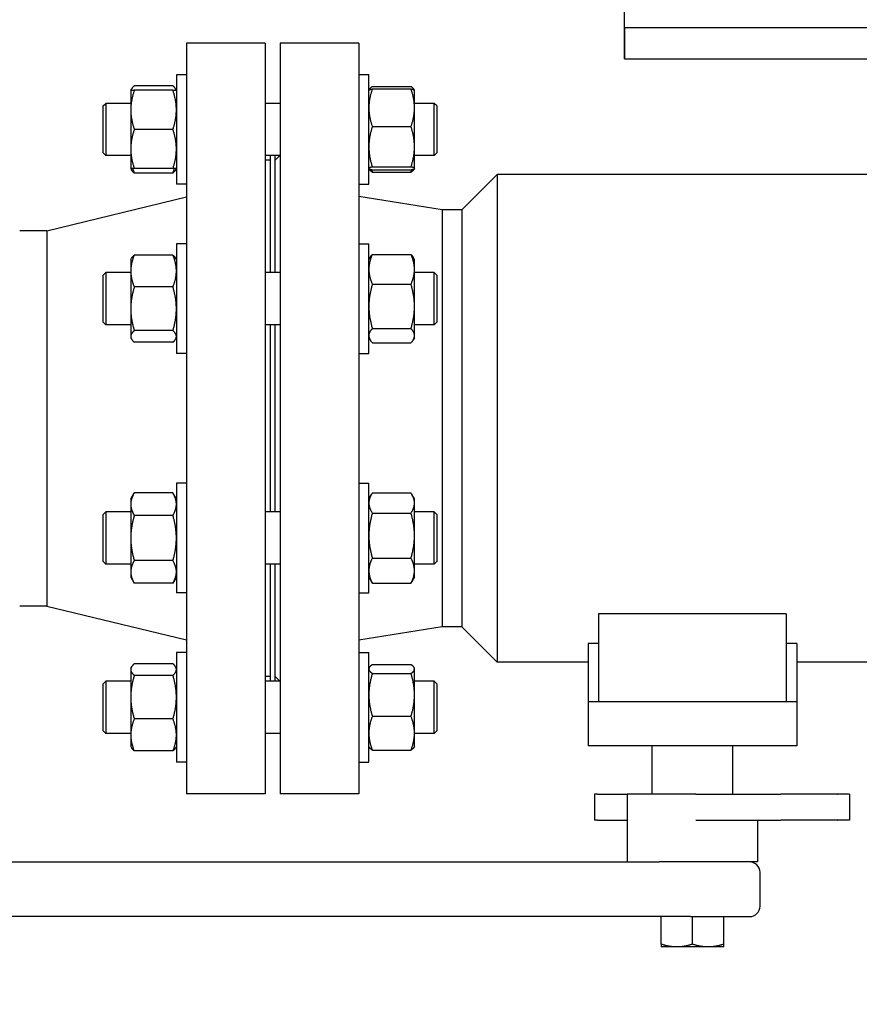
# Model space of a CAD drawing. Header units: inches. Extents: x 24 to 1128, y -69 to 748.
# Tile 293 of 656: x 359 to 369, y 577 to 589. Entities that reach past the tile are written whole.
import ezdxf

# ---------------------------------------------------------------- set-up
doc = ezdxf.new("R2010")
doc.units = ezdxf.units.IN
doc.header["$LTSCALE"] = 32
doc.header["$MEASUREMENT"] = 0
doc.layers.add('Dimension (ANSI)', color=7, linetype='Continuous', lineweight=25)
doc.layers.add('Visible (ANSI)', color=7, linetype='Continuous', lineweight=30)
doc.styles.add('Note Text (ANSI)', font='tahoma.ttf')
doc.dimstyles.new('SB Fraction-16 (ANSI)', dxfattribs={"dimscale": 32, "dimtxt": 0.125, "dimasz": 0.098425, "dimexe": 0.125, "dimexo": 0.0625, "dimgap": 0.031496, "dimtad": 0, "dimtih": 1, "dimtoh": 1, "dimdec": 4, "dimrnd": 1e-08, "dimzin": 0, "dimdsep": 46, "dimlunit": 5, "dimtxsty": 'Note Text (ANSI)', "dimcen": 0.09, "dimdle": 0.393701, "dimclrd": 256, "dimclre": 256, "dimclrt": 256, "dimadec": 0, "dimazin": 3, "dimtfac": 0.96, "dimtofl": 0, "dimtmove": 0, "dimatfit": 3, "dimfxl": 1, "dimfrac": 2, "dimtolj": 1, "dimtzin": 12, "dimlwd": -1, "dimlwe": -1, "dimarcsym": 0})

# ---------------------------------------------------------------- blocks, each defined once
blk = doc.blocks.new('*D18')
at = {"layer": 'Defpoints', "color": 0, "transparency": 16777216}
for p in [(468.781, 692.669), (316.974, 544.669), (468.781, 544.669)]:
    blk.add_point(p, dxfattribs=at)
at = {"layer": 'Dimension (ANSI)', "transparency": 16777216}
for p, q in [((466.781, 692.669), (312.974, 692.669)), ((316.974, 689.519), (316.974, 626.768)), ((316.974, 547.818), (316.974, 620.569)), ((466.781, 544.669), (312.974, 544.669))]:
    blk.add_line(p, q, dxfattribs=at)
for points in [[(316.449, 689.519), (317.499, 689.519), (316.974, 692.669)], [(316.449, 547.818), (317.499, 547.818), (316.974, 544.669)]]:
    blk.add_solid(points, dxfattribs=at)
at = {"layer": 'Dimension (ANSI)', "transparency": 16777216, "insert": (312.872, 625.76), "char_height": 4, "attachment_point": 1, "style": 'Note Text (ANSI)'}
blk.add_mtext('\\A1;148', dxfattribs=at)

msp = doc.modelspace()

# ---------------------------------------------------------------- linework, layer by layer
at = {"layer": 'Visible (ANSI)'}
for p, q in [((366.46813, 588.04353), (366.46813, 609.41853)), ((366.46813, 588.41853), (366.46813, 588.04353)), ((366.46813, 588.41853), (379.96813, 588.41853)), ((361.21813, 588.23103), (361.21813, 579.23103)), ((362.15813, 588.23103), (361.21813, 588.23103)), ((362.15813, 588.23103), (362.15813, 579.23103)), ((362.34063, 588.23103), (362.34063, 579.23103)), ((363.28063, 588.23103), (362.34063, 588.23103)), ((363.28063, 588.23103), (363.28063, 579.23103)), ((366.46813, 588.04353), (379.96813, 588.04353)), ((361.09613, 587.85183), (361.09613, 586.53933)), ((361.21813, 587.85183), (361.09613, 587.85183)), ((363.28063, 587.85228), (363.40263, 587.85228)), ((363.40263, 586.53978), (363.40263, 587.85228)), ((360.54913, 587.66433), (360.55868, 587.68086)), ((361.05427, 587.7184), (360.591, 587.7184)), ((361.09613, 587.66433), (361.08659, 587.68086)), ((363.4445, 587.7089), (363.90777, 587.7089)), ((363.4445, 587.68077), (363.90777, 587.68077)), ((360.54913, 587.66433), (360.54913, 587.42995)), ((361.05427, 587.66433), (360.591, 587.66433)), ((363.40263, 587.66478), (363.40316, 587.6657)), ((363.40373, 587.6665), (363.4081, 587.67407)), ((363.94854, 587.6665), (363.94417, 587.67407)), ((363.94963, 587.66478), (363.9491, 587.6657)), ((363.94963, 587.45531), (363.94963, 587.66478)), ((360.21813, 587.47678), (360.24943, 587.50808)), ((360.21813, 586.91438), (360.21813, 587.47678)), ((360.24943, 587.50808), (360.24943, 586.88308)), ((360.54913, 587.50808), (360.24943, 587.50808)), ((362.34063, 587.50808), (362.15813, 587.50808)), ((364.18683, 587.50808), (363.94963, 587.50808)), ((363.94963, 586.98747), (363.94963, 587.45531)), ((364.18683, 586.88308), (364.18683, 587.50808)), ((364.21813, 587.47678), (364.18683, 587.50808)), ((364.21813, 587.47678), (364.21813, 586.91438)), ((360.54913, 587.42995), (360.54913, 586.9612)), ((363.4445, 587.22984), (363.90777, 587.22984)), ((361.05427, 587.19558), (360.591, 587.19558)), ((363.94963, 586.7282), (363.94963, 586.98747)), ((360.21813, 586.91438), (360.24943, 586.88308)), ((360.54913, 586.88308), (360.24943, 586.88308)), ((360.54913, 586.9612), (360.54913, 586.72683)), ((362.34063, 586.88308), (362.15813, 586.88308)), ((362.21813, 586.88308), (362.21813, 585.47859)), ((362.28063, 585.47859), (362.28063, 586.88308)), ((362.28063, 586.82603), (362.33768, 586.88308)), ((364.18683, 586.88308), (363.94963, 586.88308)), ((364.21813, 586.91438), (364.18683, 586.88308)), ((362.21813, 586.82603), (362.15813, 586.82603)), ((363.4445, 586.7451), (363.90777, 586.7451)), ((360.54913, 586.72683), (360.55868, 586.71029)), ((361.05427, 586.72683), (360.591, 586.72683)), ((361.05427, 586.67276), (360.591, 586.67276)), ((361.09613, 586.72683), (361.08659, 586.71029)), ((363.40263, 586.72728), (363.40316, 586.72636)), ((363.40263, 586.7271), (363.4081, 586.71764)), ((363.4445, 586.71129), (363.90777, 586.71129)), ((363.4445, 586.6828), (363.90777, 586.6828)), ((363.94963, 586.7271), (363.94417, 586.71764)), ((363.94963, 586.72728), (363.9491, 586.72636)), ((363.94963, 586.72728), (363.94963, 586.7282)), ((363.94963, 586.7271), (363.94963, 586.72728)), ((364.51663, 586.23103), (364.94063, 586.65503)), ((364.94063, 586.65503), (364.94063, 580.80703)), ((370.15863, 586.65503), (364.94063, 586.65503)), ((361.21813, 586.53933), (361.09613, 586.53933)), ((363.28063, 586.53978), (363.40263, 586.53978)), ((359.5448, 585.98103), (361.21813, 586.38603)), ((364.28063, 586.23103), (363.28063, 586.38941)), ((364.28063, 586.23103), (364.28063, 581.23103)), ((364.51663, 586.23103), (364.28063, 586.23103)), ((364.51663, 586.23103), (364.51663, 581.23103)), ((359.5448, 585.98103), (359.21813, 585.98103)), ((359.5448, 585.98103), (359.5448, 581.48103)), ((361.09613, 585.82234), (361.09613, 584.50984)), ((361.21813, 585.82234), (361.09613, 585.82234)), ((363.28063, 585.82271), (363.40263, 585.82271)), ((363.40263, 584.51021), (363.40263, 585.82271)), ((361.05427, 585.68892), (360.591, 585.68892)), ((363.4445, 585.69701), (363.90777, 585.69701)), ((360.54913, 585.63484), (360.55868, 585.65138)), ((360.54913, 585.63484), (360.54913, 585.49755)), ((361.09613, 585.63484), (361.08659, 585.65138)), ((363.40263, 585.63521), (363.41752, 585.66099)), ((363.94963, 585.63521), (363.93475, 585.66099)), ((363.94963, 585.51797), (363.94963, 585.63521)), ((360.21813, 585.44729), (360.24943, 585.47859)), ((360.21813, 584.88489), (360.21813, 585.44729)), ((360.24943, 585.47859), (360.24943, 584.85359)), ((360.54913, 585.47859), (360.24943, 585.47859)), ((360.54913, 585.49755), (360.54913, 585.04477)), ((362.34063, 585.47859), (362.15813, 585.47859)), ((363.94963, 585.07366), (363.94963, 585.51797)), ((364.18683, 585.47859), (363.94963, 585.47859)), ((364.18683, 584.85359), (364.18683, 585.47859)), ((364.21813, 585.44729), (364.18683, 585.47859)), ((364.21813, 585.44729), (364.21813, 584.88489)), ((363.4445, 585.33893), (363.90777, 585.33893)), ((361.05427, 585.30618), (360.591, 585.30618)), ((360.54913, 585.04477), (360.54913, 584.71331)), ((363.94963, 584.72214), (363.94963, 585.07366)), ((360.21813, 584.88489), (360.24943, 584.85359)), ((360.54913, 584.85359), (360.24943, 584.85359)), ((362.34063, 584.85359), (362.15813, 584.85359)), ((362.21813, 584.85359), (362.21813, 582.60847)), ((362.28063, 582.60847), (362.28063, 584.85359)), ((364.18683, 584.85359), (363.94963, 584.85359)), ((364.21813, 584.88489), (364.18683, 584.85359)), ((361.05427, 584.78336), (360.591, 584.78336)), ((363.4445, 584.80838), (363.90777, 584.80838)), ((360.54913, 584.71331), (360.54913, 584.69734)), ((360.54913, 584.69734), (360.55868, 584.68081)), ((361.05427, 584.64327), (360.591, 584.64327)), ((361.09613, 584.69734), (361.08659, 584.68081)), ((363.40263, 584.69771), (363.41752, 584.67193)), ((363.4445, 584.6359), (363.90777, 584.6359)), ((363.94963, 584.69771), (363.93475, 584.67193)), ((363.94963, 584.69771), (363.94963, 584.72214)), ((361.21813, 584.50984), (361.09613, 584.50984)), ((363.28063, 584.51021), (363.40263, 584.51021)), ((361.09613, 582.95222), (361.09613, 581.63972)), ((361.21813, 582.95222), (361.09613, 582.95222)), ((363.28063, 582.95228), (363.40263, 582.95228)), ((363.40263, 581.63978), (363.40263, 582.95228)), ((360.54913, 582.76472), (360.591, 582.83723)), ((360.54913, 582.76472), (360.54913, 582.70192)), ((361.05427, 582.83723), (360.591, 582.83723)), ((361.09613, 582.76472), (361.05427, 582.83723)), ((363.40263, 582.76478), (363.43419, 582.81944)), ((363.4445, 582.83624), (363.90777, 582.83624)), ((363.94963, 582.76478), (363.91807, 582.81944)), ((363.94963, 582.71583), (363.94963, 582.76478)), ((360.21813, 582.57717), (360.24943, 582.60847)), ((360.24943, 582.60847), (360.24943, 581.98347)), ((360.54913, 582.60847), (360.24943, 582.60847)), ((360.54913, 582.70192), (360.54913, 582.29597)), ((362.34063, 582.60847), (362.15813, 582.60847)), ((363.94963, 582.32531), (363.94963, 582.71583)), ((364.18683, 582.60847), (363.94963, 582.60847)), ((364.18683, 581.98347), (364.18683, 582.60847)), ((364.21813, 582.57717), (364.18683, 582.60847)), ((360.21813, 582.01477), (360.21813, 582.57717)), ((361.05427, 582.5666), (360.591, 582.5666)), ((363.4445, 582.59542), (363.90777, 582.59542)), ((364.21813, 582.57717), (364.21813, 582.01477)), ((360.54913, 582.29597), (360.54913, 581.89002)), ((363.94963, 581.90551), (363.94963, 582.32531)), ((360.21813, 582.01477), (360.24943, 581.98347)), ((361.05427, 582.02533), (360.591, 582.02533)), ((363.4445, 582.05521), (363.90777, 582.05521)), ((364.21813, 582.01477), (364.18683, 581.98347)), ((360.54913, 581.98347), (360.24943, 581.98347)), ((362.34063, 581.98347), (362.15813, 581.98347)), ((362.21813, 581.98347), (362.21813, 580.57898)), ((362.28063, 580.57898), (362.28063, 581.98347)), ((364.18683, 581.98347), (363.94963, 581.98347)), ((363.94963, 581.82728), (363.94963, 581.90551)), ((360.54913, 581.89002), (360.54913, 581.82722)), ((360.54913, 581.82722), (360.591, 581.7547)), ((361.09613, 581.82722), (361.05427, 581.7547)), ((363.40263, 581.82728), (363.43419, 581.77262)), ((363.94963, 581.82728), (363.91807, 581.77262)), ((361.05427, 581.7547), (360.591, 581.7547)), ((363.4445, 581.75582), (363.90777, 581.75582)), ((361.21813, 581.63972), (361.09613, 581.63972)), ((363.28063, 581.63978), (363.40263, 581.63978)), ((359.5448, 581.48103), (359.21813, 581.48103)), ((359.5448, 581.48103), (361.21813, 581.07603)), ((368.40563, 581.38854), (366.15563, 581.38854)), ((366.15563, 581.38854), (366.15563, 580.33303)), ((368.40563, 581.38854), (368.40563, 580.33303)), ((364.28063, 581.23103), (363.28063, 581.07265)), ((364.51663, 581.23103), (364.28063, 581.23103)), ((364.51663, 581.23103), (364.94063, 580.80703)), ((366.15563, 581.03211), (366.03063, 581.03211)), ((366.03063, 581.03211), (366.03063, 580.33303)), ((368.53063, 581.03211), (368.40563, 581.03211)), ((368.53063, 581.03211), (368.53063, 580.33303)), ((361.09613, 580.92273), (361.09613, 579.61023)), ((361.21813, 580.92273), (361.09613, 580.92273)), ((363.28063, 580.92246), (363.40263, 580.92246)), ((363.40263, 579.60996), (363.40263, 580.92246)), ((360.54913, 580.73523), (360.55868, 580.75177)), ((360.54913, 580.73523), (360.54913, 580.71926)), ((360.54913, 580.71926), (360.54913, 580.3878)), ((361.05427, 580.7893), (360.591, 580.7893)), ((361.09613, 580.73523), (361.08659, 580.75177)), ((363.40263, 580.73496), (363.4081, 580.74442)), ((363.4445, 580.77926), (363.90777, 580.77926)), ((363.94963, 580.73496), (363.94417, 580.74442)), ((363.94963, 580.72568), (363.94963, 580.73496)), ((363.94963, 580.41558), (363.94963, 580.72568)), ((366.03063, 580.80703), (364.94063, 580.80703)), ((370.15863, 580.80703), (368.53063, 580.80703)), ((361.05427, 580.64921), (360.591, 580.64921)), ((362.21813, 580.63603), (362.15813, 580.63603)), ((362.28063, 580.63603), (362.33768, 580.57898)), ((363.4445, 580.6721), (363.90777, 580.6721)), ((360.21813, 580.54768), (360.24943, 580.57898)), ((360.21813, 579.98528), (360.21813, 580.54768)), ((360.24943, 580.57898), (360.24943, 579.95398)), ((360.54913, 580.57898), (360.24943, 580.57898)), ((362.34063, 580.57898), (362.15813, 580.57898)), ((364.18683, 580.57898), (363.94963, 580.57898)), ((364.18683, 579.95398), (364.18683, 580.57898)), ((364.21813, 580.54768), (364.18683, 580.57898)), ((364.21813, 580.54768), (364.21813, 579.98528)), ((360.54913, 580.3878), (360.54913, 579.93503)), ((363.94963, 579.9561), (363.94963, 580.41558)), ((366.03063, 580.33303), (366.03063, 579.80303)), ((368.53063, 580.33303), (366.03063, 580.33303)), ((368.53063, 580.33303), (368.53063, 579.80303)), ((361.05427, 580.12639), (360.591, 580.12639)), ((363.4445, 580.15905), (363.90777, 580.15905)), ((360.21813, 579.98528), (360.24943, 579.95398)), ((360.54913, 579.95398), (360.24943, 579.95398)), ((360.54913, 579.93503), (360.54913, 579.79773)), ((362.34063, 579.95398), (362.15813, 579.95398)), ((363.94963, 579.79746), (363.94963, 579.9561)), ((364.18683, 579.95398), (363.94963, 579.95398)), ((364.21813, 579.98528), (364.18683, 579.95398)), ((360.54913, 579.79773), (360.55868, 579.7812)), ((361.09613, 579.79773), (361.08659, 579.7812)), ((363.40263, 579.79746), (363.4081, 579.78799)), ((363.94963, 579.79746), (363.94417, 579.78799)), ((368.53063, 579.80303), (366.03063, 579.80303)), ((366.79763, 579.22603), (366.79763, 579.80303)), ((367.76363, 579.22603), (367.76363, 579.80303)), ((361.05427, 579.74366), (360.591, 579.74366)), ((363.4445, 579.75316), (363.90777, 579.75316)), ((361.21813, 579.61023), (361.09613, 579.61023)), ((363.28063, 579.60996), (363.40263, 579.60996)), ((362.15813, 579.23103), (361.21813, 579.23103)), ((363.28063, 579.23103), (362.34063, 579.23103)), ((366.14431, 579.22603), (366.1077, 579.22603)), ((366.1077, 579.22603), (366.1077, 578.91303)), ((366.14431, 579.22603), (366.46397, 579.22603)), ((366.46397, 579.22603), (366.49938, 579.22603)), ((367.32082, 579.22603), (366.49938, 579.22603)), ((366.49938, 579.22603), (366.49938, 578.41303)), ((367.32082, 579.22603), (367.41564, 579.22603)), ((367.41564, 579.22603), (368.34059, 579.22603)), ((369.01941, 579.22603), (368.34059, 579.22603)), ((369.01941, 579.22603), (369.02224, 579.22603)), ((369.16283, 579.22603), (369.02224, 579.22603)), ((369.16283, 579.22603), (369.16283, 578.91303)), ((366.14431, 578.91303), (366.1077, 578.91303)), ((366.14431, 578.91303), (366.46397, 578.91303)), ((366.46397, 578.91303), (366.49938, 578.91303)), ((367.32082, 578.91303), (367.41564, 578.91303)), ((367.41564, 578.91303), (368.34059, 578.91303)), ((368.06188, 578.91303), (368.06188, 578.41303)), ((369.01941, 578.91303), (368.34059, 578.91303)), ((369.01941, 578.91303), (369.02224, 578.91303)), ((369.16283, 578.91303), (369.02224, 578.91303)), ((353.65258, 578.41303), (366.88353, 578.41303)), ((368.06188, 578.41303), (366.88353, 578.41303)), ((368.09063, 577.88203), (368.09063, 578.28803)), ((367.25901, 577.75703), (353.65258, 577.75703)), ((366.90563, 577.42652), (366.90563, 577.75703)), ((367.25901, 577.75703), (367.96563, 577.75703)), ((367.28063, 577.42652), (367.28063, 577.75703)), ((367.65563, 577.42652), (367.65563, 577.75703)), ((366.90563, 577.42652), (366.90563, 577.39303)), ((367.65563, 577.39303), (367.65563, 577.42652)), ((367.09313, 577.39303), (366.90563, 577.39303)), ((367.46813, 577.39303), (367.09313, 577.39303)), ((367.65563, 577.39303), (367.46813, 577.39303))]:
    msp.add_line(p, q, dxfattribs=at)
for centre, start, end in [((367.96563, 578.28803), 0, 90), ((367.96563, 577.88203), 270, 0)]:
    msp.add_arc(centre, 0.125, start, end, dxfattribs=at)
for points, weights in [([(360.591, 587.7184), (360.55881, 587.68954), (360.55147, 587.66433)], [1, 1.02892942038, 1.01375847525]), ([(361.0938, 587.66433), (361.08646, 587.68954), (361.05427, 587.7184)], [1.01375847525, 1.02892942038, 1]), ([(363.4445, 587.68077), (363.40263, 587.55994), (363.40263, 587.45531)], [1, 1.0379548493, 1]), ([(363.40316, 587.6657), (363.40721, 587.6727), (363.4445, 587.68077)], [1.00760249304, 1.03366983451, 1]), ([(363.4445, 587.7089), (363.41252, 587.68697), (363.40507, 587.6678)], [1, 1.02873856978, 1.01395672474]), ([(363.9472, 587.6678), (363.93975, 587.68697), (363.90777, 587.7089)], [1.01395672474, 1.02873856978, 1]), ([(363.90777, 587.68077), (363.94506, 587.6727), (363.9491, 587.6657)], [1, 1.03366983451, 1.00760249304]), ([(363.94963, 587.45531), (363.94963, 587.55994), (363.90777, 587.68077)], [1, 1.0379548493, 1]), ([(360.54913, 587.66433), (360.54913, 587.66433), (360.591, 587.66433)], [1, 1.0379548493, 1]), ([(360.591, 587.66433), (360.54913, 587.53873), (360.54913, 587.42995)], [1, 1.0379548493, 1]), ([(361.09613, 587.42995), (361.09613, 587.53873), (361.05427, 587.66433)], [1, 1.0379548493, 1]), ([(361.05427, 587.66433), (361.09613, 587.66433), (361.09613, 587.66433)], [1, 1.0379548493, 1]), ([(363.40263, 587.45531), (363.40263, 587.35067), (363.4445, 587.22984)], [1, 1.0379548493, 1]), ([(363.90777, 587.22984), (363.94963, 587.35067), (363.94963, 587.45531)], [1, 1.0379548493, 1]), ([(360.54913, 587.42995), (360.54913, 587.32118), (360.591, 587.19558)], [1, 1.0379548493, 1]), ([(361.05427, 587.19558), (361.09613, 587.32118), (361.09613, 587.42995)], [1, 1.0379548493, 1]), ([(363.4445, 587.22984), (363.40263, 587.09996), (363.40263, 586.98747)], [1, 1.0379548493, 1]), ([(363.94963, 586.98747), (363.94963, 587.09996), (363.90777, 587.22984)], [1, 1.0379548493, 1]), ([(360.591, 587.19558), (360.54913, 587.06998), (360.54913, 586.9612)], [1, 1.0379548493, 1]), ([(361.09613, 586.9612), (361.09613, 587.06998), (361.05427, 587.19558)], [1, 1.0379548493, 1]), ([(363.40263, 586.98747), (363.40263, 586.87499), (363.4445, 586.7451)], [1, 1.0379548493, 1]), ([(363.90777, 586.7451), (363.94963, 586.87499), (363.94963, 586.98747)], [1, 1.0379548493, 1]), ([(360.54913, 586.9612), (360.54913, 586.85243), (360.591, 586.72683)], [1, 1.0379548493, 1]), ([(361.05427, 586.72683), (361.09613, 586.85243), (361.09613, 586.9612)], [1, 1.0379548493, 1]), ([(363.4445, 586.7451), (363.40263, 586.73604), (363.40263, 586.7282)], [1, 1.0379548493, 1]), ([(363.94963, 586.7282), (363.94963, 586.73604), (363.90777, 586.7451)], [1, 1.0379548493, 1]), ([(360.591, 586.72683), (360.54913, 586.72683), (360.54913, 586.72683)], [1, 1.0379548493, 1]), ([(360.591, 586.67276), (360.56892, 586.69255), (360.55868, 586.71029)], [1, 1.01965956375, 1.01895290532]), ([(360.57143, 586.72683), (360.57961, 586.70067), (360.591, 586.67276)], [1.01477953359, 1.01005189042, 1]), ([(361.09613, 586.72683), (361.09613, 586.72683), (361.05427, 586.72683)], [1, 1.0379548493, 1]), ([(361.05427, 586.67276), (361.06566, 586.70067), (361.07383, 586.72683)], [1, 1.01005189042, 1.01477953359]), ([(361.08659, 586.71029), (361.07634, 586.69255), (361.05427, 586.67276)], [1.01895290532, 1.01965956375, 1]), ([(363.40263, 586.7282), (363.40263, 586.72035), (363.4445, 586.71129)], [1, 1.0379548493, 1]), ([(363.4445, 586.6828), (363.41753, 586.7013), (363.4081, 586.71764)], [1, 1.02412243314, 1.01758255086]), ([(363.43325, 586.71388), (363.43841, 586.69863), (363.4445, 586.6828)], [1.00918921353, 1.00534822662, 1]), ([(363.90777, 586.71129), (363.94963, 586.72035), (363.94963, 586.7282)], [1, 1.0379548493, 1]), ([(363.94417, 586.71764), (363.93473, 586.7013), (363.90777, 586.6828)], [1.01758255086, 1.02412243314, 1]), ([(363.90777, 586.6828), (363.91386, 586.69863), (363.91901, 586.71388)], [1, 1.00534822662, 1.00918921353]), ([(360.591, 585.68892), (360.54913, 585.58636), (360.54913, 585.49755)], [1, 1.0379548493, 1]), ([(360.55868, 585.65138), (360.56892, 585.66912), (360.591, 585.68892)], [1.01895290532, 1.01965956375, 1]), ([(361.09613, 585.49755), (361.09613, 585.58636), (361.05427, 585.68892)], [1, 1.0379548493, 1]), ([(361.05427, 585.68892), (361.07634, 585.66912), (361.08659, 585.65138)], [1, 1.01965956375, 1.01895290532]), ([(363.4445, 585.69701), (363.40263, 585.60106), (363.40263, 585.51797)], [1, 1.0379548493, 1]), ([(363.41752, 585.66099), (363.42745, 585.67818), (363.4445, 585.69701)], [1.01819328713, 1.01511984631, 1]), ([(363.90777, 585.69701), (363.92482, 585.67818), (363.93475, 585.66099)], [1, 1.01511984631, 1.01819328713]), ([(363.94963, 585.51797), (363.94963, 585.60106), (363.90777, 585.69701)], [1, 1.0379548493, 1]), ([(360.54913, 585.49755), (360.54913, 585.40874), (360.591, 585.30618)], [1, 1.0379548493, 1]), ([(361.05427, 585.30618), (361.09613, 585.40874), (361.09613, 585.49755)], [1, 1.0379548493, 1]), ([(363.40263, 585.51797), (363.40263, 585.43488), (363.4445, 585.33893)], [1, 1.0379548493, 1]), ([(363.90777, 585.33893), (363.94963, 585.43488), (363.94963, 585.51797)], [1, 1.0379548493, 1]), ([(363.4445, 585.33893), (363.40263, 585.19677), (363.40263, 585.07366)], [1, 1.0379548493, 1]), ([(363.94963, 585.07366), (363.94963, 585.19677), (363.90777, 585.33893)], [1, 1.0379548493, 1]), ([(360.591, 585.30618), (360.54913, 585.16609), (360.54913, 585.04477)], [1, 1.0379548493, 1]), ([(361.09613, 585.04477), (361.09613, 585.16609), (361.05427, 585.30618)], [1, 1.0379548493, 1]), ([(360.54913, 585.04477), (360.54913, 584.92345), (360.591, 584.78336)], [1, 1.0379548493, 1]), ([(361.05427, 584.78336), (361.09613, 584.92345), (361.09613, 585.04477)], [1, 1.0379548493, 1]), ([(363.40263, 585.07366), (363.40263, 584.95054), (363.4445, 584.80838)], [1, 1.0379548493, 1]), ([(363.90777, 584.80838), (363.94963, 584.95054), (363.94963, 585.07366)], [1, 1.0379548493, 1]), ([(360.591, 584.78336), (360.54913, 584.74582), (360.54913, 584.71331)], [1, 1.0379548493, 1]), ([(361.09613, 584.71331), (361.09613, 584.74582), (361.05427, 584.78336)], [1, 1.0379548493, 1]), ([(363.4445, 584.80838), (363.40263, 584.76217), (363.40263, 584.72214)], [1, 1.0379548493, 1]), ([(363.94963, 584.72214), (363.94963, 584.76217), (363.90777, 584.80838)], [1, 1.0379548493, 1]), ([(360.54913, 584.71331), (360.54913, 584.68081), (360.591, 584.64327)], [1, 1.0379548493, 1]), ([(361.05427, 584.64327), (361.09613, 584.68081), (361.09613, 584.71331)], [1, 1.0379548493, 1]), ([(363.40263, 584.72214), (363.40263, 584.68212), (363.4445, 584.6359)], [1, 1.0379548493, 1]), ([(363.90777, 584.6359), (363.94963, 584.68212), (363.94963, 584.72214)], [1, 1.0379548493, 1]), ([(360.591, 582.83723), (360.54913, 582.76472), (360.54913, 582.70192)], [1, 1.0379548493, 1]), ([(361.09613, 582.70192), (361.09613, 582.76472), (361.05427, 582.83723)], [1, 1.0379548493, 1]), ([(363.4445, 582.83624), (363.40263, 582.77171), (363.40263, 582.71583)], [1, 1.0379548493, 1]), ([(363.94963, 582.71583), (363.94963, 582.77171), (363.90777, 582.83624)], [1, 1.0379548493, 1]), ([(360.54913, 582.70192), (360.54913, 582.63912), (360.591, 582.5666)], [1, 1.0379548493, 1]), ([(361.05427, 582.5666), (361.09613, 582.63912), (361.09613, 582.70192)], [1, 1.0379548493, 1]), ([(363.40263, 582.71583), (363.40263, 582.65994), (363.4445, 582.59542)], [1, 1.0379548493, 1]), ([(363.90777, 582.59542), (363.94963, 582.65994), (363.94963, 582.71583)], [1, 1.0379548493, 1]), ([(360.591, 582.5666), (360.54913, 582.42157), (360.54913, 582.29597)], [1, 1.0379548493, 1]), ([(361.09613, 582.29597), (361.09613, 582.42157), (361.05427, 582.5666)], [1, 1.0379548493, 1]), ([(363.4445, 582.59542), (363.40263, 582.45067), (363.40263, 582.32531)], [1, 1.0379548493, 1]), ([(363.94963, 582.32531), (363.94963, 582.45067), (363.90777, 582.59542)], [1, 1.0379548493, 1]), ([(360.54913, 582.29597), (360.54913, 582.17037), (360.591, 582.02533)], [1, 1.0379548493, 1]), ([(361.05427, 582.02533), (361.09613, 582.17037), (361.09613, 582.29597)], [1, 1.0379548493, 1]), ([(363.40263, 582.32531), (363.40263, 582.19996), (363.4445, 582.05521)], [1, 1.0379548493, 1]), ([(363.90777, 582.05521), (363.94963, 582.19996), (363.94963, 582.32531)], [1, 1.0379548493, 1]), ([(360.591, 582.02533), (360.54913, 581.95282), (360.54913, 581.89002)], [1, 1.0379548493, 1]), ([(361.09613, 581.89002), (361.09613, 581.95282), (361.05427, 582.02533)], [1, 1.0379548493, 1]), ([(363.4445, 582.05521), (363.40263, 581.97499), (363.40263, 581.90551)], [1, 1.0379548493, 1]), ([(363.94963, 581.90551), (363.94963, 581.97499), (363.90777, 582.05521)], [1, 1.0379548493, 1]), ([(363.40263, 581.90551), (363.40263, 581.83604), (363.4445, 581.75582)], [1, 1.0379548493, 1]), ([(363.90777, 581.75582), (363.94963, 581.83604), (363.94963, 581.90551)], [1, 1.0379548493, 1]), ([(360.54913, 581.89002), (360.54913, 581.82722), (360.591, 581.7547)], [1, 1.0379548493, 1]), ([(361.05427, 581.7547), (361.09613, 581.82722), (361.09613, 581.89002)], [1, 1.0379548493, 1]), ([(363.4445, 581.75582), (363.43896, 581.76436), (363.43419, 581.77262)], [1, 1.0048629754, 1.0084798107]), ([(363.91807, 581.77262), (363.91331, 581.76436), (363.90777, 581.75582)], [1.0084798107, 1.0048629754, 1]), ([(360.591, 580.7893), (360.54913, 580.75177), (360.54913, 580.71926)], [1, 1.0379548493, 1]), ([(360.54913, 580.71926), (360.54913, 580.68675), (360.591, 580.64921)], [1, 1.0379548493, 1]), ([(361.09613, 580.71926), (361.09613, 580.75177), (361.05427, 580.7893)], [1, 1.0379548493, 1]), ([(361.05427, 580.64921), (361.09613, 580.68675), (361.09613, 580.71926)], [1, 1.0379548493, 1]), ([(363.4445, 580.77926), (363.40263, 580.75054), (363.40263, 580.72568)], [1, 1.0379548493, 1]), ([(363.40263, 580.72568), (363.40263, 580.70081), (363.4445, 580.6721)], [1, 1.0379548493, 1]), ([(363.94963, 580.72568), (363.94963, 580.75054), (363.90777, 580.77926)], [1, 1.0379548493, 1]), ([(363.90777, 580.6721), (363.94963, 580.70081), (363.94963, 580.72568)], [1, 1.0379548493, 1]), ([(360.591, 580.64921), (360.54913, 580.50912), (360.54913, 580.3878)], [1, 1.0379548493, 1]), ([(361.09613, 580.3878), (361.09613, 580.50912), (361.05427, 580.64921)], [1, 1.0379548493, 1]), ([(363.4445, 580.6721), (363.40263, 580.53463), (363.40263, 580.41558)], [1, 1.0379548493, 1]), ([(363.94963, 580.41558), (363.94963, 580.53463), (363.90777, 580.6721)], [1, 1.0379548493, 1]), ([(360.54913, 580.3878), (360.54913, 580.26648), (360.591, 580.12639)], [1, 1.0379548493, 1]), ([(361.05427, 580.12639), (361.09613, 580.26648), (361.09613, 580.3878)], [1, 1.0379548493, 1]), ([(363.40263, 580.41558), (363.40263, 580.29652), (363.4445, 580.15905)], [1, 1.0379548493, 1]), ([(363.90777, 580.15905), (363.94963, 580.29652), (363.94963, 580.41558)], [1, 1.0379548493, 1]), ([(360.591, 580.12639), (360.54913, 580.02384), (360.54913, 579.93503)], [1, 1.0379548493, 1]), ([(361.09613, 579.93503), (361.09613, 580.02384), (361.05427, 580.12639)], [1, 1.0379548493, 1]), ([(363.4445, 580.15905), (363.40263, 580.05029), (363.40263, 579.9561)], [1, 1.0379548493, 1]), ([(363.94963, 579.9561), (363.94963, 580.05029), (363.90777, 580.15905)], [1, 1.0379548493, 1]), ([(360.54913, 579.93503), (360.54913, 579.84621), (360.591, 579.74366)], [1, 1.0379548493, 1]), ([(361.05427, 579.74366), (361.09613, 579.84621), (361.09613, 579.93503)], [1, 1.0379548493, 1]), ([(363.40263, 579.9561), (363.40263, 579.86192), (363.4445, 579.75316)], [1, 1.0379548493, 1]), ([(363.90777, 579.75316), (363.94963, 579.86192), (363.94963, 579.9561)], [1, 1.0379548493, 1]), ([(360.591, 579.74366), (360.56892, 579.76345), (360.55868, 579.7812)], [1, 1.01965956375, 1.01895290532]), ([(361.08659, 579.7812), (361.07634, 579.76345), (361.05427, 579.74366)], [1.01895290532, 1.01965956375, 1]), ([(363.4445, 579.75316), (363.41753, 579.77165), (363.4081, 579.78799)], [1, 1.02412243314, 1.01758255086]), ([(363.94417, 579.78799), (363.93473, 579.77165), (363.90777, 579.75316)], [1.01758255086, 1.02412243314, 1]), ([(367.09313, 577.39303), (367.00611, 577.39303), (366.90563, 577.42652)], [1.93154329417, 1.93154329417, 1.79286472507]), ([(367.28063, 577.42652), (367.18015, 577.39303), (367.09313, 577.39303)], [1.79286472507, 1.93154329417, 1.93154329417]), ([(367.46813, 577.39303), (367.38111, 577.39303), (367.28063, 577.42652)], [1.93154329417, 1.93154329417, 1.79286472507]), ([(367.65563, 577.42652), (367.55515, 577.39303), (367.46813, 577.39303)], [1.79286472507, 1.93154329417, 1.93154329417])]:
    msp.add_rational_spline(points, weights, degree=2, dxfattribs=at)

# ---------------------------------------------------------------- dimensions: what is measured, and where the dimension line sits
at = {"layer": 'Dimension (ANSI)'}
dim = msp.add_linear_dim(base=(316.97435, 544.66853), p1=(468.78063, 692.66853), p2=(468.78063, 544.66853), angle=90, dimstyle='SB Fraction-16 (ANSI)', override={"dimgap": 0.031496, "dimdec": 4, "dimtol": 0, "dimlim": 0, "dimtp": 0, "dimtm": 0, "dimtdec": 2, "dimatfit": 1}, dxfattribs=at)
dim.commit()
dim.dimension.update_dxf_attribs({"geometry": '*D18', "text_midpoint": (316.97435, 623.66853), "dimtype": 160})

doc.saveas('drawing.dxf')
